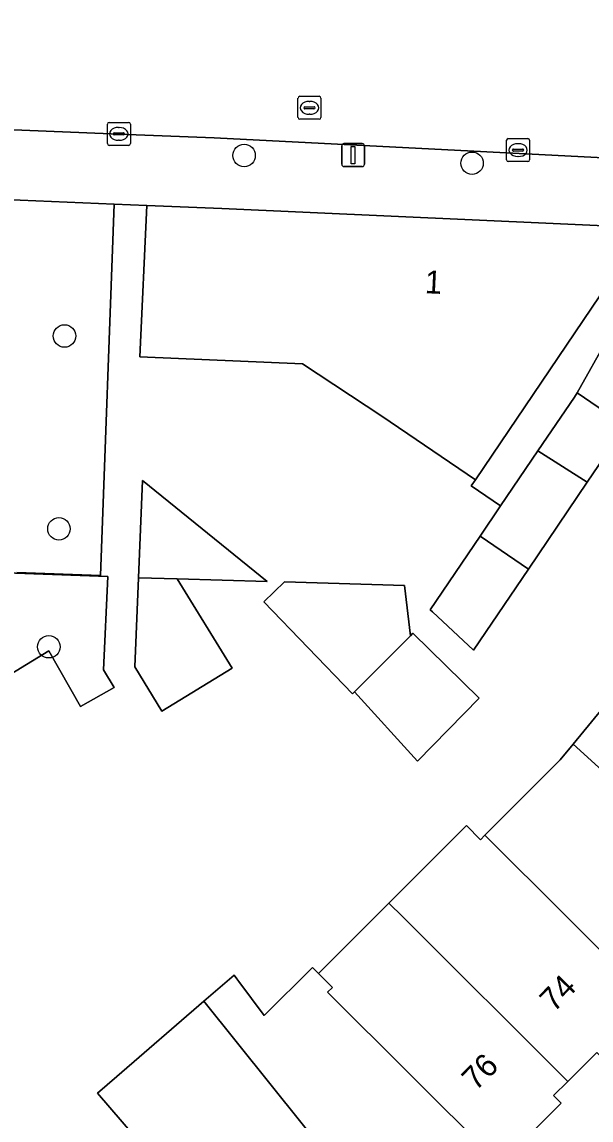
# Model space of a CAD drawing. Extents: x 161354 to 162026, y 386504 to 387460.
# Drawn here: x 161571.81 to 161596.6, y 386881.71 to 386929.48 of the extents above; entities that cross this region are included whole.
import ezdxf

# ---------------------------------------------------------------- set-up
doc = ezdxf.new("R2010")
doc.units = 0
for name, color, linetype in [('IMGEO_Boom', 7, 'Continuous'), ('IMGEO_Erf', 7, 'Continuous'), ('IMGEO_Groenvoorziening', 7, 'Continuous'), ('IMGEO_Kolk', 7, 'Continuous'), ('IMGEO_Lichtmast', 7, 'Continuous'), ('IMGEO_Pand', 7, 'Continuous'), ('IMGEO_Pand_nummerreeks', 7, 'Continuous'), ('IMGEO_Rijbaan_lokaal_open', 7, 'Continuous'), ('IMGEO_Rioolput', 7, 'Continuous'), ('IMGEO_Voetpad_open', 7, 'Continuous')]:
    doc.layers.add(name, color=color, linetype=linetype)

msp = doc.modelspace()

# ---------------------------------------------------------------- linework, layer by layer
at = {"layer": 'IMGEO_Boom'}
for centre in [(161581.489, 386923.668), (161591.416, 386923.332), (161573.666, 386915.818), (161573.426, 386907.431), (161572.983, 386902.299)]:
    msp.add_circle(centre, 0.489, dxfattribs=at)
at = {"layer": 'IMGEO_Erf'}
for points in [[(161597.317, 386915.691), (161595.992, 386913.34), (161598.099, 386911.91), (161596.434, 386909.456), (161593.871, 386905.678), (161591.479, 386902.153), (161589.689, 386903.813), (161589.59, 386903.905), (161591.764, 386907.108), (161592.662, 386908.432), (161591.384, 386909.3), (161591.562, 386909.562), (161587.487, 386912.327), (161584.039, 386914.6), (161576.946, 386914.905), (161577.253, 386921.501), (161575.828, 386921.559), (161575.236, 386905.394), (161571.59, 386905.536)], [(161571.529, 386905.498), (161575.55, 386905.352), (161575.362, 386901.289), (161575.824, 386900.532), (161574.361, 386899.698), (161572.983, 386902.116), (161566.953, 386898.436)], [(161578.412, 386879.041), (161575.101, 386882.883), (161575.941, 386883.607), (161579.741, 386886.883), (161581.057, 386888.016), (161581.178, 386887.855), (161581.264, 386887.739), (161582.369, 386886.259), (161584.465, 386888.352), (161584.729, 386888.087), (161587.794, 386891.147), (161591.142, 386894.488), (161591.171, 386894.516), (161591.789, 386893.897), (161591.968, 386894.106), (161595.252, 386897.383), (161595.815, 386898.067), (161597.876, 386900.568)], [(161596.848, 386884.648), (161595.588, 386883.391), (161594.967, 386882.771), (161595.299, 386882.438), (161593.751, 386880.892)]]:
    msp.add_lwpolyline(points, dxfattribs=at)
for points in [[(161576.893, 386905.294), (161577.068, 386909.528), (161582.494, 386905.144), (161578.581, 386905.249), (161580.962, 386901.372), (161577.91, 386899.497), (161576.733, 386901.425)], [(161586.294, 386900.344), (161586.203, 386900.253), (161582.344, 386904.253), (161583.244, 386905.121), (161588.471, 386904.961), (161588.73, 386902.778), (161588.841, 386902.887), (161591.728, 386900.056), (161589.042, 386897.318)]]:
    msp.add_lwpolyline(points, close=True, dxfattribs=at)
at = {"layer": 'IMGEO_Groenvoorziening'}
msp.add_lwpolyline([(161571.59, 386905.536), (161575.236, 386905.394), (161575.828, 386921.559), (161567.629, 386921.894)], dxfattribs=at)
at = {"layer": 'IMGEO_Kolk'}
for p, q in [((161575.534, 386924.185), (161575.534, 386925.037)), ((161575.609, 386925.111), (161576.461, 386925.111)), ((161576.535, 386925.037), (161576.535, 386924.185)), ((161575.793, 386924.605), (161575.793, 386924.617)), ((161576.231, 386924.568), (161575.833, 386924.568)), ((161575.836, 386924.654), (161576.234, 386924.654)), ((161576.022, 386924.891), (161576.047, 386924.891)), ((161576.277, 386924.617), (161576.277, 386924.605)), ((161576.461, 386924.111), (161575.609, 386924.111)), ((161576.045, 386924.331), (161576.02, 386924.331)), ((161592.92, 386923.479), (161592.92, 386924.331)), ((161592.995, 386924.405), (161593.847, 386924.405)), ((161593.408, 386924.185), (161593.433, 386924.185)), ((161593.921, 386924.331), (161593.921, 386923.479)), ((161593.179, 386923.899), (161593.179, 386923.911)), ((161593.617, 386923.862), (161593.219, 386923.862)), ((161593.222, 386923.948), (161593.62, 386923.948)), ((161593.431, 386923.625), (161593.406, 386923.625)), ((161593.663, 386923.911), (161593.663, 386923.899)), ((161593.847, 386923.405), (161592.995, 386923.405))]:
    msp.add_line(p, q, dxfattribs=at)
for points in [[(161575.534, 386924.185), (161575.534, 386925.037)], [(161575.609, 386925.111), (161576.461, 386925.111)], [(161576.535, 386925.037), (161576.535, 386924.185)], [(161576.461, 386924.111), (161575.609, 386924.111)], [(161592.92, 386923.479), (161592.92, 386924.331)], [(161592.995, 386924.405), (161593.847, 386924.405)], [(161593.921, 386924.331), (161593.921, 386923.479)], [(161593.847, 386923.405), (161592.995, 386923.405)]]:
    msp.add_lwpolyline(points, dxfattribs=at)
for centre, radius, start, end in [((161575.611, 386925.035), 0.0765, 91.552, 178.448), ((161575.611, 386925.035), 0.0765, 91.552, 178.448), ((161576.459, 386925.035), 0.0765, 1.552, 88.448), ((161576.459, 386925.035), 0.0765, 1.552, 88.448), ((161575.833, 386924.614), 0.0403, 85.8775, 175.7526), ((161575.83, 386924.604), 0.0366, 178.938, 274.7102), ((161576.234, 386924.611), 0.043, 264.8664, 352.4533), ((161576.238, 386924.616), 0.0386, 1.7309, 96.639), ((161575.611, 386924.187), 0.0765, 181.552, 268.448), ((161575.611, 386924.187), 0.0765, 181.552, 268.448), ((161576.459, 386924.187), 0.0765, 271.552, 358.448), ((161576.459, 386924.187), 0.0765, 271.552, 358.448), ((161592.997, 386924.329), 0.0765, 91.552, 178.448), ((161592.997, 386924.329), 0.0765, 91.552, 178.448), ((161593.845, 386924.329), 0.0765, 1.552, 88.448), ((161593.845, 386924.329), 0.0765, 1.552, 88.448), ((161592.997, 386923.481), 0.0765, 181.552, 268.448), ((161592.997, 386923.481), 0.0765, 181.552, 268.448), ((161593.219, 386923.908), 0.0403, 85.8775, 175.7526), ((161593.216, 386923.898), 0.0366, 178.938, 274.7102), ((161593.62, 386923.905), 0.043, 264.8664, 352.4533), ((161593.624, 386923.91), 0.0386, 1.7309, 96.639), ((161593.845, 386923.481), 0.0765, 271.552, 358.448), ((161593.845, 386923.481), 0.0765, 271.552, 358.448)]:
    msp.add_arc(centre, radius, start, end, dxfattribs=at)
for centre, major_axis, ratio, start_param, end_param in [((161576.021, 386924.611), (-0.387, 0.002), 0.722429, 4.712389, 7.853982), ((161576.046, 386924.611), (-0.39, 0.002), 0.717154, 1.570796, 4.712389), ((161593.407, 386923.905), (-0.387, 0.002), 0.722429, 4.712389, 7.853982), ((161593.432, 386923.905), (-0.39, 0.002), 0.717154, 1.570796, 4.712389)]:
    msp.add_ellipse(centre, major_axis=major_axis, ratio=ratio, start_param=start_param, end_param=end_param, dxfattribs=at)
at = {"layer": 'IMGEO_Lichtmast'}
for p, q in [((161585.739, 386923.289), (161585.739, 386924.089)), ((161585.739, 386924.089), (161585.739, 386923.289)), ((161585.839, 386924.189), (161586.629, 386924.189)), ((161586.629, 386924.189), (161585.839, 386924.189)), ((161586.729, 386924.089), (161586.729, 386923.289)), ((161586.729, 386923.289), (161586.729, 386924.089)), ((161586.629, 386923.189), (161585.839, 386923.189)), ((161585.839, 386923.189), (161586.629, 386923.189))]:
    msp.add_line(p, q, dxfattribs=at)
msp.add_lwpolyline([(161586.159, 386924.064), (161586.309, 386924.064), (161586.309, 386923.314), (161586.159, 386923.314), (161586.159, 386924.064)], dxfattribs=at)
for centre, start, end in [((161585.839, 386924.089), 90, 180), ((161585.839, 386924.089), 90, 180), ((161586.629, 386924.089), 0, 90), ((161586.629, 386924.089), 360, 90), ((161585.839, 386923.289), 180, 270), ((161585.839, 386923.289), 180, 270), ((161586.629, 386923.289), 270, 0), ((161586.629, 386923.289), 270, 0)]:
    msp.add_arc(centre, 0.1, start, end, dxfattribs=at)
at = {"layer": 'IMGEO_Pand'}
for points in [[(161598.77, 386920.211), (161598.792, 386920.532), (161580.52, 386921.368), (161577.253, 386921.501), (161576.946, 386914.905), (161584.039, 386914.6), (161587.487, 386912.327), (161591.562, 386909.562)], [(161596.434, 386909.456), (161598.099, 386911.91), (161595.992, 386913.34), (161595.871, 386913.161), (161594.283, 386910.821)], [(161596.434, 386909.456), (161594.283, 386910.821), (161592.662, 386908.432), (161591.764, 386907.108), (161593.871, 386905.678)], [(161577.068, 386909.528), (161576.893, 386905.294), (161578.581, 386905.249), (161582.494, 386905.144)], [(161593.871, 386905.678), (161591.764, 386907.108), (161589.59, 386903.905), (161589.689, 386903.813), (161591.479, 386902.153)], [(161571.529, 386905.498), (161571.327, 386905.505), (161564.997, 386901.641), (161565.098, 386901.476), (161566.953, 386898.436), (161572.983, 386902.116), (161574.361, 386899.698), (161575.824, 386900.532), (161575.362, 386901.289), (161575.55, 386905.352)], [(161578.581, 386905.249), (161576.893, 386905.294), (161576.733, 386901.425), (161577.91, 386899.497), (161580.962, 386901.372)], [(161588.471, 386904.961), (161583.244, 386905.121), (161582.344, 386904.253), (161586.203, 386900.253), (161586.294, 386900.344), (161588.73, 386902.778)], [(161588.73, 386902.778), (161586.294, 386900.344), (161589.042, 386897.318), (161591.728, 386900.056), (161588.841, 386902.887)], [(161603.288, 386891.286), (161604.522, 386892.517), (161604.76, 386892.278), (161606.378, 386893.893), (161605.885, 386894.387), (161606.397, 386894.899), (161598.596, 386901.718), (161597.876, 386900.568), (161595.815, 386898.067)], [(161595.815, 386898.067), (161595.252, 386897.383), (161591.968, 386894.106), (161599.124, 386886.982), (161600.261, 386888.116), (161600.605, 386887.771), (161602.236, 386889.399), (161601.818, 386889.818), (161603.288, 386891.286)], [(161591.968, 386894.106), (161591.789, 386893.897), (161591.171, 386894.516), (161591.142, 386894.488), (161587.794, 386891.147), (161588.4, 386890.544), (161595.588, 386883.391), (161596.848, 386884.648), (161597.172, 386884.323), (161598.735, 386885.884), (161598.38, 386886.239), (161599.124, 386886.982)], [(161588.4, 386890.544), (161587.794, 386891.147), (161584.729, 386888.087), (161585.333, 386887.482), (161585.12, 386887.27), (161592.318, 386880.105), (161593.429, 386881.214), (161593.751, 386880.892), (161595.299, 386882.438), (161594.967, 386882.771), (161595.588, 386883.391)], [(161585.12, 386887.27), (161585.333, 386887.482), (161584.729, 386888.087), (161584.465, 386888.352), (161582.369, 386886.259), (161581.264, 386887.739), (161581.178, 386887.855), (161581.057, 386888.016), (161579.741, 386886.883), (161588.362, 386876.136), (161589.845, 386877.616), (161590.175, 386877.286), (161591.803, 386878.912), (161591.463, 386879.252), (161592.318, 386880.105)], [(161579.741, 386886.883), (161575.941, 386883.607), (161575.101, 386882.883), (161578.412, 386879.041), (161576.188, 386877.289), (161581.436, 386870.628), (161586.26, 386874.428), (161588.362, 386876.136)]]:
    msp.add_lwpolyline(points, close=True, dxfattribs=at)
at = {"layer": 'IMGEO_Rijbaan_lokaal_open'}
msp.add_lwpolyline([(161616.458, 386926.031), (161613.881, 386927.135), (161613.577, 386927.247), (161612.449, 386927.671), (161610.763, 386928.26), (161605.593, 386929.698), (161604.597, 386929.83), (161601.539, 386930.333), (161598.333, 386930.613), (161592.141, 386930.873), (161575.793, 386931.829), (161567.116, 386932.155), (161566.824, 386924.98), (161576.41, 386924.59), (161580.19, 386924.436), (161597.994, 386923.524), (161601.18, 386923.286)], dxfattribs=at)
at = {"layer": 'IMGEO_Rioolput'}
for p, q in [((161583.836, 386925.318), (161583.836, 386926.17)), ((161583.911, 386926.244), (161584.763, 386926.244)), ((161584.324, 386926.024), (161584.349, 386926.024)), ((161584.837, 386926.17), (161584.837, 386925.318)), ((161584.095, 386925.738), (161584.095, 386925.75)), ((161584.533, 386925.701), (161584.135, 386925.701)), ((161584.138, 386925.787), (161584.536, 386925.787)), ((161584.347, 386925.464), (161584.322, 386925.464)), ((161584.579, 386925.75), (161584.579, 386925.738)), ((161584.763, 386925.244), (161583.911, 386925.244))]:
    msp.add_line(p, q, dxfattribs=at)
for points in [[(161583.836, 386925.318), (161583.836, 386926.17)], [(161583.911, 386926.244), (161584.763, 386926.244)], [(161584.837, 386926.17), (161584.837, 386925.318)], [(161584.763, 386925.244), (161583.911, 386925.244)]]:
    msp.add_lwpolyline(points, dxfattribs=at)
for centre, radius, start, end in [((161583.913, 386926.168), 0.0765, 91.552, 178.448), ((161583.913, 386926.168), 0.0765, 91.552, 178.448), ((161584.761, 386926.168), 0.0765, 1.552, 88.448), ((161584.761, 386926.168), 0.0765, 1.552, 88.448), ((161584.135, 386925.747), 0.0403, 85.8775, 175.7526), ((161584.132, 386925.737), 0.0366, 178.938, 274.7102), ((161584.536, 386925.744), 0.043, 264.8664, 352.4533), ((161584.54, 386925.749), 0.0386, 1.7309, 96.639), ((161583.913, 386925.32), 0.0765, 181.552, 268.448), ((161583.913, 386925.32), 0.0765, 181.552, 268.448), ((161584.761, 386925.32), 0.0765, 271.552, 358.448), ((161584.761, 386925.32), 0.0765, 271.552, 358.448)]:
    msp.add_arc(centre, radius, start, end, dxfattribs=at)
for centre, major_axis, ratio, start_param, end_param in [((161584.323, 386925.744), (-0.387, 0.002), 0.722429, 4.712389, 7.853982), ((161584.348, 386925.744), (-0.39, 0.002), 0.717154, 1.570796, 4.712389)]:
    msp.add_ellipse(centre, major_axis=major_axis, ratio=ratio, start_param=start_param, end_param=end_param, dxfattribs=at)
at = {"layer": 'IMGEO_Voetpad_open'}
for points in [[(161580.19, 386924.436), (161576.41, 386924.59), (161566.824, 386924.98), (161564.038, 386925.094), (161517.752, 386926.979)], [(161601.18, 386923.286), (161597.994, 386923.524), (161580.19, 386924.436)], [(161518.298, 386923.91), (161528.584, 386923.49), (161530.282, 386923.42), (161565.693, 386921.973), (161567.391, 386921.904), (161567.629, 386921.894), (161575.828, 386921.559), (161577.253, 386921.501), (161580.52, 386921.368), (161598.792, 386920.532), (161600.443, 386920.298), (161603.346, 386920.042), (161604.896, 386919.835), (161605.655, 386919.668), (161607.34, 386919.182), (161608.974, 386918.547), (161610.545, 386917.769), (161613.626, 386916.073), (161615.666, 386914.035), (161621.155, 386910.96), (161624.541, 386915.869)]]:
    msp.add_lwpolyline(points, dxfattribs=at)
msp.add_lwpolyline([(161597.317, 386915.691), (161598.982, 386918.145), (161600.443, 386920.298), (161598.792, 386920.532), (161598.77, 386920.211), (161591.562, 386909.562), (161591.384, 386909.3), (161592.662, 386908.432), (161594.283, 386910.821), (161595.871, 386913.161), (161595.992, 386913.34)], close=True, dxfattribs=at)

# ---------------------------------------------------------------- texts
at = {"layer": 'IMGEO_Pand_nummerreeks'}
for s, rotation, p in [('1', 357.3816, (161589.344, 386917.681)), ('74', 45.4413, (161594.981, 386886.365)), ('76', 45.1319, (161591.584, 386882.94))]:
    msp.add_text(s, height=1, rotation=rotation, dxfattribs=at).set_placement(p)

doc.saveas('drawing.dxf')
